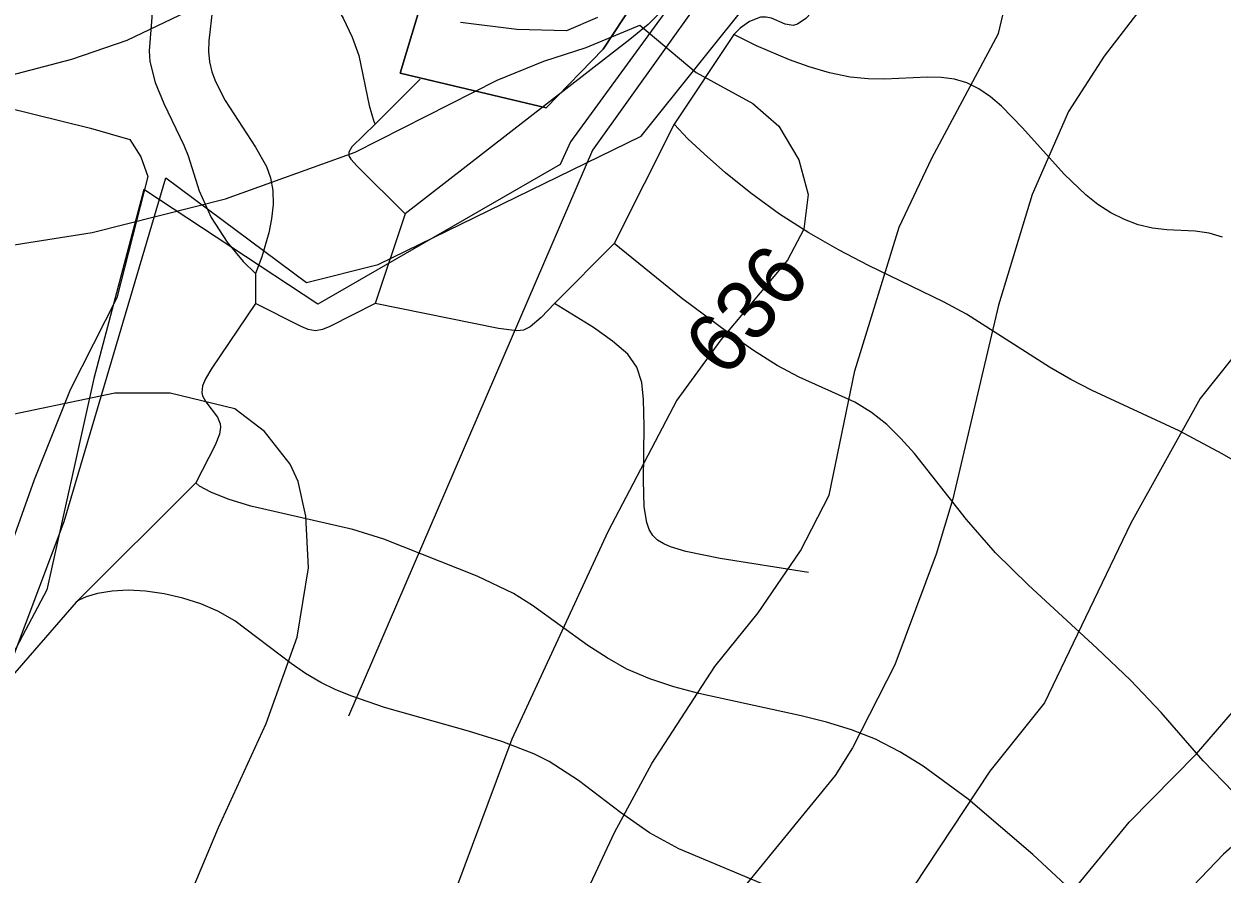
# Model space of a CAD drawing. Extents: x -709584 to -702006, y -1161789 to -1157496.
# Drawn here: x -707390.7 to -707190.3, y -1160932.5 to -1160790.3 of the extents above; entities that cross this region are included whole.
import ezdxf

# ---------------------------------------------------------------- set-up
doc = ezdxf.new("R2010")
doc.units = 0
for name, color, linetype in [('102_obvod PÚ', 7, 'Continuous'), ('110_silnice II. třídy a III. třídy', 7, 'Continuous'), ('120_vrstevnice hlavní', 7, 'Continuous'), ('121_vrstevnice hlavní_popis', 7, 'Continuous'), ('122_vrstevnice základní', 7, 'Continuous'), ('408_BPEJ_linie', 7, 'Continuous'), ('411_akumulovaný odtok', 7, 'Continuous'), ('419_LPIS PB', 7, 'Continuous')]:
    doc.layers.add(name, color=color, linetype=linetype)

msp = doc.modelspace()

# ---------------------------------------------------------------- linework, layer by layer
at = {"layer": '102_obvod PÚ'}
for points in [[(-706967.13, -1160843.73), (-707054.56, -1160846.24), (-707070.52, -1160774.23), (-707110.93, -1160765.08), (-707199.13, -1160753.56), (-707234.31, -1160747.78), (-707240.69, -1160749.2), (-707252.18, -1160747.56), (-707262.52, -1160748.35), (-707303.06, -1160736.64), (-707308.84, -1160735.57), (-707327.8, -1160798.49), (-707303.36, -1160804.27), (-707293.87, -1160794.5), (-707283.47, -1160778.71), (-707278.83, -1160781.85), (-707299.31, -1160809.97), (-707301.02, -1160813.75), (-707341.56, -1160837.15), (-707370.67, -1160817.96), (-707379.03, -1160849.56), (-707386.91, -1160884.92), (-707401.78, -1160912.97)], [(-707327.8, -1160798.49), (-707308.84, -1160735.57), (-707303.06, -1160736.64), (-707262.52, -1160748.35), (-707252.18, -1160747.56), (-707278.83, -1160781.85), (-707283.47, -1160778.71), (-707293.87, -1160794.5), (-707303.36, -1160804.27), (-707327.8, -1160798.49)]]:
    msp.add_lwpolyline(points, dxfattribs=at)
at = {"layer": '110_silnice II. třídy a III. třídy'}
msp.add_lwpolyline([(-707043.95, -1160605.36), (-707014.87, -1160672.98), (-707028.32, -1160686.05), (-707048.83, -1160698.73), (-707085.42, -1160709.51), (-707112.28, -1160716.49), (-707197.84, -1160732.78), (-707237.17, -1160743.98), (-707248.17, -1160751.17), (-707266.36, -1160770.4), (-707295.62, -1160811.38), (-707336.44, -1160906.07)], dxfattribs=at)
at = {"layer": '120_vrstevnice hlavní'}
msp.add_lwpolyline([(-707168.27, -1160752.24), (-707203.12, -1160786.67), (-707210.07, -1160795.63), (-707216, -1160804.89), (-707222.07, -1160818.78), (-707227.71, -1160837.29), (-707235.38, -1160869.69), (-707238.13, -1160878.95), (-707245.07, -1160897.46), (-707252.16, -1160911.35), (-707255.05, -1160915.98), (-707277.76, -1160943.75)], dxfattribs=at)
at = {"layer": '122_vrstevnice základní'}
for points in [[(-707039.39, -1160769.31), (-707047.49, -1160770.03), (-707061.66, -1160772.93), (-707077.86, -1160778.42), (-707092.04, -1160785.51), (-707100.14, -1160790.57), (-707118.22, -1160799.83), (-707147, -1160812.85), (-707157.42, -1160818.2), (-707169.42, -1160827.17), (-707185.91, -1160842.79), (-707194.01, -1160852.91), (-707205.58, -1160873.74), (-707220.05, -1160903.83), (-707229.16, -1160915.26), (-707241.89, -1160934.49), (-707255.92, -1160951.27), (-707280.8, -1160976.01), (-707295.55, -1160994.66), (-707325.06, -1161029.96), (-707333.88, -1161039.07), (-707350.37, -1161054.69), (-707365.42, -1161067.56), (-707373.52, -1161075.81)], [(-707302.79, -1160948.67), (-707291.94, -1160925.53), (-707285.72, -1160913.95), (-707275.16, -1160897.75), (-707267.93, -1160888.78), (-707260.84, -1160878.37), (-707256.07, -1160869.11), (-707251.73, -1160848.28), (-707244.35, -1160824.27), (-707238.85, -1160812.7), (-707227.71, -1160791.87), (-707225.55, -1160782.62)], [(-707357.32, -1160785.22), (-707373.52, -1160793.03), (-707382.77, -1160796.21), (-707396.66, -1160799.83)], [(-707403.02, -1160828.9), (-707379.3, -1160825.14), (-707357.03, -1160819.5), (-707335.33, -1160811.69), (-707311.61, -1160799.68), (-707303.8, -1160796.5), (-707296.72, -1160794.22), (-707287.7, -1160790.45), (-707278.29, -1160798.35), (-707268.79, -1160803.59), (-707264.45, -1160807.35), (-707261.13, -1160812.99), (-707259.54, -1160818.78), (-707260.26, -1160824.56), (-707263.01, -1160829.77), (-707274.15, -1160843.08), (-707281.52, -1160853.2), (-707293.09, -1160875.19), (-707309.15, -1160909.9), (-707321.01, -1160941.73), (-707335.62, -1160973.55), (-707371.13, -1161012.11), (-707382.43, -1161009.09), (-707421.99, -1161059.2)], [(-707340.39, -1161066.12), (-707331.28, -1161057.29), (-707315.37, -1161043.55), (-707304.67, -1161033.14), (-707292.08, -1161017.81), (-707269.37, -1160994.23), (-707251.58, -1160979.62), (-707205.87, -1160923.79), (-707194.59, -1160912.36), (-707174.49, -1160889.07), (-707150.76, -1160867.67), (-707131.09, -1160854.65), (-707074.25, -1160826.3), (-707068.9, -1160824.27), (-707056.46, -1160821.38), (-707034.18, -1160818.63)], [(-707393.77, -1161013.18), (-707386.1, -1161000.16), (-707380.46, -1160987.14), (-707373.37, -1160963.71), (-707367.88, -1160947.8), (-707358.18, -1160924.66), (-707350.23, -1160907.3), (-707345.02, -1160892.83), (-707343.14, -1160881.26), (-707343.58, -1160872.58), (-707344.88, -1160866.8), (-707346.18, -1160863.91), (-707350.52, -1160858.41), (-707355.44, -1160854.65), (-707366.28, -1160852.04), (-707375.54, -1160852.04), (-707396.37, -1160856.39)], [(-707033.02, -1160855.23), (-707048.93, -1160857.69), (-707064.84, -1160862.17), (-707092.33, -1160871.57), (-707121.26, -1160884.01), (-707135.14, -1160888.93), (-707147.29, -1160895.15), (-707163.2, -1160905.42), (-707190.11, -1160929.14), (-707202.84, -1160942.45)]]:
    msp.add_lwpolyline(points, dxfattribs=at)
at = {"layer": '408_BPEJ_linie'}
msp.add_lwpolyline([(-707392.5, -1160896), (-707384, -1160873.5), (-707367, -1160816), (-707343.5, -1160833.5), (-707331.5, -1160830.5), (-707287.5, -1160809), (-707239.5, -1160749), (-707214.5, -1160750)], dxfattribs=at)
at = {"layer": '411_akumulovaný odtok'}
for p, q in [((-707271.99, -1160792), (-707281.99, -1160807)), ((-707324.49, -1160799.5), (-707331.99, -1160807)), ((-707281.99, -1160807), (-707291.99, -1160827)), ((-707326.99, -1160822), (-707331.99, -1160837)), ((-707291.99, -1160827), (-707301.99, -1160837)), ((-707351.99, -1160832), (-707351.99, -1160837)), ((-707361.99, -1160867), (-707381.99, -1160887))]:
    msp.add_line(p, q, dxfattribs=at)
for points in [[(-707398.42, -1160707.87), (-707390.56, -1160721.1), (-707386.64, -1160726.3), (-707380.04, -1160733.67), (-707363.88, -1160750.33), (-707357.49, -1160757.67), (-707355.61, -1160760.22), (-707353.92, -1160762.85), (-707349.67, -1160771.09), (-707348.16, -1160773.6), (-707341.05, -1160783.37), (-707339.14, -1160786.25), (-707337.36, -1160789.3), (-707335.85, -1160792.44), (-707334.74, -1160795.54), (-707332.98, -1160803.91), (-707332.23, -1160806.58), (-707331.99, -1160807)], [(-707236.99, -1160762), (-707256.57, -1160785.67), (-707259.97, -1160789.33), (-707261.35, -1160790.28), (-707262.05, -1160790.49), (-707263.43, -1160790.27), (-707265.68, -1160789.3), (-707266.59, -1160789.12), (-707267.53, -1160789.14), (-707269.39, -1160789.84), (-707270.94, -1160790.94), (-707271.99, -1160792)], [(-707393.05, -1160769.06), (-707389.17, -1160770.65), (-707381.57, -1160774.23), (-707376.19, -1160777.13), (-707373.02, -1160779.25), (-707371.66, -1160780.4), (-707370.55, -1160781.65), (-707369.74, -1160783.04), (-707369.34, -1160784.5), (-707369.24, -1160787.74), (-707369.77, -1160794.78), (-707369.66, -1160796.55), (-707368.78, -1160800.07), (-707367.33, -1160803.55), (-707364, -1160810.51), (-707363.29, -1160812.3), (-707361.42, -1160818.19), (-707359.45, -1160822.66), (-707356.75, -1160826.78), (-707354.06, -1160829.97), (-707351.99, -1160832)], [(-707281.99, -1160774.5), (-707281.88, -1160779.76), (-707282.16, -1160783.26), (-707282.49, -1160784.92), (-707282.99, -1160786.39), (-707283.66, -1160787.54), (-707284.46, -1160788.51), (-707286.31, -1160790.32), (-707289.4, -1160792.88), (-707326.99, -1160822)], [(-707359.22, -1160787.73), (-707359.81, -1160793.06), (-707359.86, -1160794.84), (-707359.72, -1160796.58), (-707359.32, -1160798.24), (-707358.72, -1160799.87), (-707357.07, -1160803.07), (-707351.99, -1160810.89), (-707350.16, -1160814.09), (-707349.49, -1160815.98), (-707349.11, -1160818.11), (-707349.07, -1160820.45), (-707349.33, -1160822.85), (-707349.79, -1160825.18), (-707350.95, -1160829.22), (-707351.99, -1160832)], [(-707190.25, -1160825.92), (-707192.47, -1160825.26), (-707194.81, -1160824.94), (-707199.58, -1160824.71), (-707201.97, -1160824.44), (-707204.34, -1160823.86), (-707206.67, -1160822.98), (-707208.93, -1160821.85), (-707211.1, -1160820.46), (-707213.06, -1160818.91), (-707216.74, -1160815.37), (-707223.71, -1160807.63), (-707227.24, -1160804.03), (-707229.07, -1160802.44), (-707230.99, -1160801.1), (-707233.02, -1160800.08), (-707235.11, -1160799.49), (-707237.31, -1160799.2), (-707239.6, -1160799.14), (-707246.78, -1160799.5), (-707249.54, -1160799.46), (-707252.56, -1160799.14), (-707255.98, -1160798.44), (-707259.39, -1160797.44), (-707262.66, -1160796.28), (-707268.23, -1160793.93), (-707271.99, -1160792)], [(-707331.99, -1160807), (-707335.88, -1160810.83), (-707336.39, -1160811.71), (-707336.37, -1160812.3), (-707336.05, -1160812.89), (-707335.01, -1160814.06), (-707326.99, -1160822)], [(-707168.33, -1160874.75), (-707190.33, -1160862.17), (-707197.49, -1160858.33), (-707212.08, -1160851.59), (-707215.64, -1160849.76), (-707219.19, -1160847.69), (-707233.09, -1160838.83), (-707236.95, -1160836.72), (-707249.49, -1160830.65), (-707254.4, -1160828.09), (-707259.44, -1160825.21), (-707264.36, -1160822.05), (-707269.14, -1160818.58), (-707273.38, -1160815.14), (-707276.95, -1160812.01), (-707279.67, -1160809.45), (-707281.99, -1160807)], [(-707144.49, -1160954.5), (-707174.15, -1160931.21), (-707182.91, -1160923.87), (-707188.43, -1160918.79), (-707193.49, -1160913.51), (-707200.53, -1160905.45), (-707205.63, -1160900.03), (-707211.25, -1160894.67), (-707222.7, -1160884.16), (-707228.2, -1160878.73), (-707233.1, -1160873.17), (-707241.8, -1160862.14), (-707244.04, -1160859.6), (-707246.41, -1160857.27), (-707248.94, -1160855.24), (-707251.78, -1160853.54), (-707261.08, -1160849.34), (-707264.72, -1160847.37), (-707268.68, -1160844.88), (-707272.8, -1160842.06), (-707280.83, -1160836.08), (-707291.99, -1160827)], [(-707351.99, -1160837), (-707359.32, -1160847.82), (-707360.38, -1160849.6), (-707360.88, -1160850.77), (-707361.01, -1160851.9), (-707360.88, -1160852.44), (-707360.31, -1160853.48), (-707358.39, -1160856.06), (-707357.92, -1160857.15), (-707357.87, -1160857.71), (-707358.05, -1160858.89), (-707358.74, -1160860.74), (-707361.99, -1160867)], [(-707331.99, -1160837), (-707339.59, -1160840.87), (-707340.79, -1160841.38), (-707341.99, -1160841.62), (-707343.19, -1160841.38), (-707344.39, -1160840.87), (-707351.99, -1160837)], [(-707301.99, -1160837), (-707304.23, -1160839.38), (-707306.06, -1160840.94), (-707307.15, -1160841.46), (-707308.29, -1160841.59), (-707311.34, -1160841.19), (-707331.99, -1160837)], [(-707259.49, -1160882), (-707274.28, -1160879.66), (-707280, -1160878.53), (-707282.58, -1160877.75), (-707283.73, -1160877.24), (-707284.74, -1160876.61), (-707285.56, -1160875.82), (-707286.15, -1160874.82), (-707286.55, -1160873.65), (-707286.97, -1160871.01), (-707287.12, -1160866.64), (-707287, -1160857.55), (-707287.09, -1160853.09), (-707287.4, -1160850.25), (-707288.2, -1160847.67), (-707289.75, -1160845.48), (-707292.27, -1160843.3), (-707295.49, -1160841.06), (-707301.99, -1160837)], [(-707207.96, -1160942.18), (-707221.97, -1160929.18), (-707232.81, -1160919.94), (-707240.33, -1160914.41), (-707244.25, -1160912), (-707248.32, -1160909.92), (-707252.33, -1160908.35), (-707256.49, -1160907.07), (-707260.73, -1160905.99), (-707277.86, -1160902.28), (-707282.02, -1160901.16), (-707286.04, -1160899.83), (-707289.88, -1160898.18), (-707293.21, -1160896.32), (-707296.4, -1160894.22), (-707305.67, -1160887.53), (-707308.86, -1160885.55), (-707314.93, -1160882.66), (-707330.53, -1160876.47), (-707335.75, -1160874.82), (-707352.79, -1160870.94), (-707356.56, -1160869.74), (-707359.48, -1160868.56), (-707361.35, -1160867.6), (-707361.99, -1160867)], [(-707267.37, -1160934.05), (-707281.18, -1160928.23), (-707286.11, -1160925.56), (-707290.95, -1160922.18), (-707297.99, -1160916.79), (-707302.91, -1160913.61), (-707305.45, -1160912.35), (-707310.8, -1160910.27), (-707316.35, -1160908.55), (-707330.41, -1160904.58), (-707335.9, -1160902.73), (-707338.55, -1160901.65), (-707341.1, -1160900.4), (-707343.62, -1160898.91), (-707346.04, -1160897.25), (-707355.47, -1160890.12), (-707358.32, -1160888.49), (-707361.14, -1160887.28), (-707364.17, -1160886.3), (-707367.29, -1160885.57), (-707370.38, -1160885.13), (-707373.33, -1160884.97), (-707376.01, -1160885.12), (-707378.45, -1160885.55), (-707380.34, -1160886.11), (-707381.56, -1160886.64), (-707381.99, -1160887)], [(-707381.99, -1160887), (-707410.31, -1160919.53), (-707414.2, -1160923.68), (-707416.29, -1160925.52), (-707418.64, -1160927), (-707422.64, -1160928.54), (-707427.79, -1160929.9), (-707436.99, -1160932)]]:
    msp.add_lwpolyline(points, dxfattribs=at)
at = {"layer": '419_LPIS PB'}
for points in [[(-707294.8, -1160789.2), (-707300, -1160791.4), (-707308.3, -1160791.2), (-707317.7, -1160790)], [(-707393.8, -1160804.2), (-707379.6, -1160807.7), (-707373, -1160809.6), (-707371.2, -1160812.5), (-707370, -1160815.8), (-707375.2, -1160836.1), (-707383.01, -1160851.47), (-707389.02, -1160866.54), (-707394.02, -1160880.6)]]:
    msp.add_lwpolyline(points, dxfattribs=at)

# ---------------------------------------------------------------- texts
at = {"layer": '121_vrstevnice hlavní_popis'}
msp.add_text('636', height=10, rotation=49.4784, dxfattribs=at).set_placement((-707273.37, -1160849.76))

doc.saveas('drawing.dxf')
